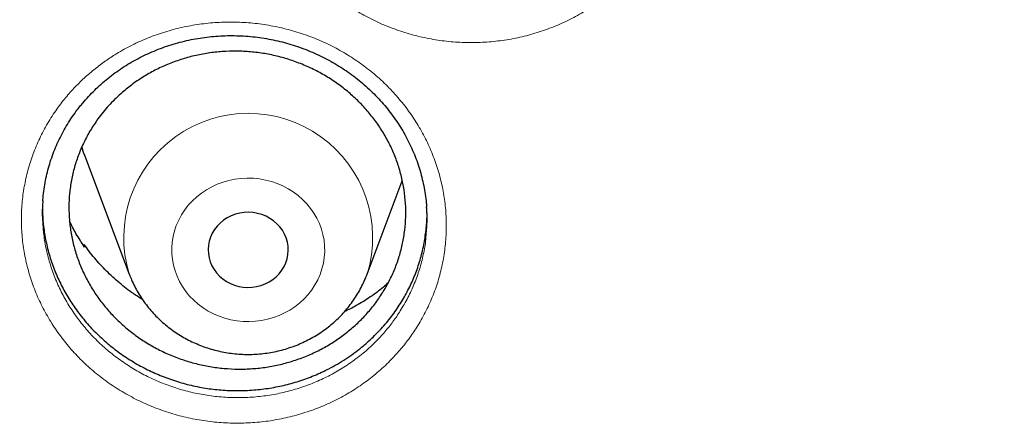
# Model space of a CAD drawing. Header units: millimetres. Extents: x 8 to 949, y 12 to 889.
# Tile 480 of 556: x 613.17 to 623, y 850.33 to 854.38. Entities that reach past the tile are written whole.
import ezdxf

# ---------------------------------------------------------------- set-up
doc = ezdxf.new("R2010")
doc.units = ezdxf.units.MM

msp = doc.modelspace()

# ---------------------------------------------------------------- linework, layer by layer
at = {"color": 7, "linetype": 'Continuous', "lineweight": 30}
for p, q in [((613.8208, 853.0293), (614.2678, 851.8411)), ((616.644, 851.8411), (616.9942, 852.772)), ((613.8141, 852.1237), (613.8177, 852.1375)), ((613.8177, 852.1375), (613.8223, 852.1109)), ((616.6398, 851.8302), (616.6435, 851.8398))]:
    msp.add_line(p, q, dxfattribs=at)
at = {"color": 7, "linetype": 'Continuous', "lineweight": 30, "flags": 128}
for points in [[(613.7935, 853.1082), (613.8097, 853.0598), (613.8208, 853.0293)], [(615.8318, 851.9542), (615.8447, 851.9945), (615.8528, 852.0359), (615.8559, 852.0779), (615.8539, 852.1199), (615.847, 852.1615), (615.8351, 852.2021), (615.8184, 852.2411), (615.7972, 852.2782), (615.7717, 852.3128), (615.7423, 852.3446), (615.7092, 852.373), (615.6729, 852.3978), (615.6339, 852.4186), (615.5927, 852.4352), (615.5498, 852.4473), (615.5056, 852.4549), (615.4609, 852.4578), (615.4161, 852.456), (615.3718, 852.4494), (615.3285, 852.4383), (615.2869, 852.4227), (615.2473, 852.4028), (615.2104, 852.3788), (615.1766, 852.3512), (615.1463, 852.3202), (615.1199, 852.2861), (615.0977, 852.2496), (615.08, 852.2109), (615.0671, 852.1706), (615.059, 852.1292), (615.0559, 852.0872), (615.0579, 852.0452), (615.0649, 852.0036), (615.0767, 851.963), (615.0934, 851.9239), (615.1146, 851.8869), (615.1401, 851.8522), (615.1696, 851.8205), (615.2026, 851.7921), (615.2389, 851.7673), (615.2779, 851.7465), (615.3191, 851.7299), (615.362, 851.7177), (615.4062, 851.7102), (615.4509, 851.7073), (615.4957, 851.7091), (615.5401, 851.7157), (615.5833, 851.7268), (615.625, 851.7424), (615.6645, 851.7623), (615.7014, 851.7862), (615.7352, 851.8139), (615.7655, 851.8449), (615.7919, 851.8789), (615.8141, 851.9155), (615.8318, 851.9542)], [(614.2678, 851.8411), (614.269, 851.838), (614.2696, 851.8363)]]:
    msp.add_lwpolyline(points, dxfattribs=at)
at = {"color": 252, "linetype": 'Continuous', "lineweight": 0, "flags": 128}
msp.add_lwpolyline([(616.1735, 851.8375), (616.1922, 851.8925), (616.2061, 851.9487), (616.2152, 852.0057), (616.2193, 852.0633), (616.2185, 852.121), (616.2127, 852.1784), (616.202, 852.2353), (616.1865, 852.2911), (616.1662, 852.3456), (616.1414, 852.3983), (616.1121, 852.4491), (616.0785, 852.4974), (616.0409, 852.5431), (615.9995, 852.5857), (615.9546, 852.6251), (615.9064, 852.661), (615.8554, 852.6932), (615.8017, 852.7213), (615.7458, 852.7454), (615.688, 852.7651), (615.6287, 852.7804), (615.5683, 852.7912), (615.5071, 852.7974), (615.4457, 852.7989), (615.3843, 852.7958), (615.3233, 852.7881), (615.2632, 852.7758), (615.2044, 852.759), (615.1472, 852.7378), (615.092, 852.7124), (615.0391, 852.6829), (614.989, 852.6495), (614.9419, 852.6124), (614.8981, 852.5719), (614.858, 852.5282), (614.8217, 852.4816), (614.7895, 852.4324), (614.7617, 852.381), (614.7383, 852.3276), (614.7196, 852.2726), (614.7057, 852.2164), (614.6967, 852.1593), (614.6925, 852.1018), (614.6934, 852.0441), (614.6991, 851.9866), (614.7098, 851.9298), (614.7253, 851.874), (614.7456, 851.8195), (614.7705, 851.7667), (614.7998, 851.716), (614.8333, 851.6677), (614.8709, 851.622), (614.9123, 851.5793), (614.9572, 851.5399), (615.0054, 851.5041), (615.0565, 851.4719), (615.1101, 851.4437), (615.166, 851.4197), (615.2238, 851.4), (615.2831, 851.3847), (615.3435, 851.3739), (615.4047, 851.3677), (615.4662, 851.3662), (615.5276, 851.3693), (615.5885, 851.377), (615.6486, 851.3893), (615.7074, 851.4061), (615.7646, 851.4273), (615.8198, 851.4527), (615.8727, 851.4822), (615.9228, 851.5156), (615.9699, 851.5527), (616.0137, 851.5932), (616.0539, 851.6369), (616.0901, 851.6835), (616.1223, 851.7327), (616.1502, 851.7841), (616.1735, 851.8375)], dxfattribs=at)
at = {"color": 252, "linetype": 'Continuous', "lineweight": 0}
msp.add_arc((615.4559, 852.2044), 1.2423, 342.93409, 197.00424, dxfattribs=at)
for points, knots in [([(593.1581, 851.219), (593.1711, 851.4203), (593.2149, 852.1012), (593.3606, 853.2565), (593.593, 854.6816), (593.8943, 856.0869), (594.2573, 857.4703), (594.6813, 858.8295), (595.1674, 860.1702), (595.7181, 861.4979), (596.3337, 862.8098), (597.0141, 864.1027), (597.7546, 865.3662), (598.5535, 866.598), (599.4042, 867.7886), (600.3041, 868.9362), (601.2501, 870.0397), (602.2461, 871.1038), (603.2965, 872.1328), (604.4003, 873.1238), (605.5563, 874.074), (606.7558, 874.9755), (607.9963, 875.8267), (609.2679, 876.6212), (610.5674, 877.3584), (611.8915, 878.0382), (613.2458, 878.6637), (614.6359, 879.2373), (616.0599, 879.7565), (617.5155, 880.2193), (618.9913, 880.6216), (620.4846, 880.9626), (621.9835, 881.24), (623.4848, 881.4548), (624.9854, 881.6065), (626.4917, 881.7017), (627.4978, 881.7134), (628.0008, 881.7193)], [0, 0, 0, 0, 0.012293, 0.041589, 0.070885, 0.100182, 0.128955, 0.157728, 0.186502, 0.215275, 0.244571, 0.273868, 0.303164, 0.33246, 0.361757, 0.39053, 0.419303, 0.448077, 0.47685, 0.506146, 0.535443, 0.564739, 0.594035, 0.623332, 0.652105, 0.680878, 0.709652, 0.738425, 0.767721, 0.797018, 0.826314, 0.85561, 0.884907, 0.91368, 0.942453, 0.971227, 1, 1, 1, 1]), ([(628.0008, 880.2977), (627.5042, 880.2918), (626.5111, 880.2799), (625.0242, 880.1843), (623.5431, 880.0318), (622.0707, 879.8172), (620.6184, 879.544), (619.1888, 879.2136), (617.7842, 878.828), (616.3987, 878.3858), (615.0266, 877.8848), (613.6709, 877.3249), (612.3348, 876.706), (611.0291, 876.0325), (609.7561, 875.3058), (608.5258, 874.5319), (607.3398, 873.7134), (606.1995, 872.8528), (605.0998, 871.9468), (604.0365, 870.9914), (603.0124, 869.9874), (602.0305, 868.9358), (601.0988, 867.8448), (600.2192, 866.7164), (599.3982, 865.5597), (598.6363, 864.3776), (597.9338, 863.1732), (597.2873, 861.9413), (596.6947, 860.6768), (596.1581, 859.3816), (595.6798, 858.0575), (595.2641, 856.715), (594.9117, 855.3567), (594.625, 853.9933), (594.4032, 852.6277), (594.2455, 851.2627), (594.1508, 849.8925), (594.119, 848.5115), (594.1515, 847.1222), (594.2498, 845.7272), (594.4133, 844.3376), (594.6418, 842.9562), (594.933, 841.5936), (595.2851, 840.2524), (595.6962, 838.9346), (596.1675, 837.6347), (596.7015, 836.3474), (597.2982, 835.0755), (597.958, 833.822), (598.6759, 832.597), (599.4504, 831.4027), (600.2753, 830.2484), (601.1477, 829.1357), (602.065, 828.0658), (603.0306, 827.0341), (604.049, 826.0365), (605.1191, 825.0757), (606.24, 824.1545), (607.4029, 823.2804), (608.6056, 822.4551), (609.8385, 821.6849), (611.0984, 820.9701), (612.3822, 820.311), (613.6952, 819.7045), (615.043, 819.1484), (616.4236, 818.645), (617.8348, 818.1963), (619.2658, 817.8063), (620.7136, 817.4757), (622.1668, 817.2067), (623.6223, 816.9986), (625.0773, 816.8507), (626.5377, 816.7618), (628.0097, 816.7319), (629.4905, 816.7625), (630.9774, 816.8546), (632.4585, 817.008), (633.9309, 817.2224), (635.3833, 817.4957), (636.8129, 817.826), (638.2174, 818.2117), (639.6029, 818.6539), (640.975, 819.1548), (642.3307, 819.7147), (643.6668, 820.3337), (644.9726, 821.0072), (646.2455, 821.7339), (647.4758, 822.5078), (648.6618, 823.3263), (649.8022, 824.1869), (650.9018, 825.0928), (651.9652, 826.0483), (652.9893, 827.0523), (653.9712, 828.1038), (654.9028, 829.1949), (655.7825, 830.3233), (656.6035, 831.48), (657.3653, 832.662), (658.0678, 833.8665), (658.7143, 835.0983), (659.307, 836.3628), (659.8436, 837.6581), (660.3218, 838.9821), (660.7375, 840.3246), (661.0899, 841.683), (661.3766, 843.0464), (661.5984, 844.412), (661.7561, 845.777), (661.8509, 847.1471), (661.8827, 848.5281), (661.8501, 849.9175), (661.7519, 851.3124), (661.5883, 852.702), (661.3599, 854.0835), (661.0686, 855.446), (660.7165, 856.7873), (660.3054, 858.105), (659.8341, 859.4049), (659.3002, 860.6922), (658.7034, 861.9641), (658.0436, 863.2176), (657.3258, 864.4427), (656.5512, 865.637), (655.7263, 866.7912), (654.8539, 867.904), (653.9367, 868.9738), (652.971, 870.0055), (651.9526, 871.0032), (650.8825, 871.964), (649.7616, 872.8852), (648.5987, 873.7593), (647.396, 874.5845), (646.1631, 875.3548), (644.9032, 876.0696), (643.6194, 876.7287), (642.3064, 877.3352), (640.9586, 877.8912), (639.578, 878.3947), (638.1668, 878.8433), (636.7358, 879.2334), (635.288, 879.564), (633.8348, 879.8329), (632.3793, 880.0412), (630.9243, 880.1883), (629.4639, 880.2805), (628.4885, 880.292), (628.0008, 880.2977)], [0, 0, 0, 0, 0.007, 0.014, 0.021, 0.028, 0.035, 0.041875, 0.04875, 0.055625, 0.0625, 0.0695, 0.0765, 0.0835, 0.0905, 0.0975, 0.104375, 0.11125, 0.118125, 0.125, 0.132, 0.139, 0.146, 0.153, 0.16, 0.166875, 0.17375, 0.180625, 0.1875, 0.1945, 0.2015, 0.2085, 0.2155, 0.2225, 0.229375, 0.23625, 0.243125, 0.25, 0.257, 0.264, 0.271, 0.278, 0.285, 0.291875, 0.29875, 0.305625, 0.3125, 0.3195, 0.3265, 0.3335, 0.3405, 0.3475, 0.354375, 0.36125, 0.368125, 0.375, 0.382, 0.389, 0.396, 0.403, 0.41, 0.416875, 0.42375, 0.430625, 0.4375, 0.4445, 0.4515, 0.4585, 0.4655, 0.4725, 0.479375, 0.48625, 0.493125, 0.5, 0.507, 0.514, 0.521, 0.528, 0.535, 0.541875, 0.54875, 0.555625, 0.5625, 0.5695, 0.5765, 0.5835, 0.5905, 0.5975, 0.604375, 0.61125, 0.618125, 0.625, 0.632, 0.639, 0.646, 0.653, 0.66, 0.666875, 0.67375, 0.680625, 0.6875, 0.6945, 0.7015, 0.7085, 0.7155, 0.7225, 0.729375, 0.73625, 0.743125, 0.75, 0.757, 0.764, 0.771, 0.778, 0.785, 0.791875, 0.79875, 0.805625, 0.8125, 0.8195, 0.8265, 0.8335, 0.8405, 0.8475, 0.854375, 0.86125, 0.868125, 0.875, 0.882, 0.889, 0.896, 0.903, 0.91, 0.916875, 0.92375, 0.930625, 0.9375, 0.9445, 0.9515, 0.9585, 0.9655, 0.9725, 0.979375, 0.98625, 0.993125, 1, 1, 1, 1]), ([(616.1783, 857.6249), (616.2113, 857.6538), (616.2772, 857.7116), (616.3945, 857.7987), (616.53, 857.8854), (616.6855, 857.9674), (616.8477, 858.0369), (617.0156, 858.093), (617.1881, 858.1351), (617.3641, 858.1635), (617.5422, 858.178), (617.7211, 858.1782), (617.8997, 858.1637), (618.0769, 858.135), (618.2512, 858.0925), (618.421, 858.0364), (618.5852, 857.9666), (618.743, 857.8841), (618.8932, 857.7895), (619.0344, 857.6835), (619.1656, 857.5664), (619.2863, 857.4393), (619.3956, 857.3032), (619.4924, 857.1592), (619.5758, 857.008), (619.6457, 856.8507), (619.7018, 856.6886), (619.7433, 856.523), (619.7696, 856.3546), (619.7809, 856.1847), (619.7773, 856.0146), (619.7586, 855.8459), (619.7248, 855.6797), (619.6764, 855.5169), (619.614, 855.3586), (619.5417, 855.2143), (619.4623, 855.0838), (619.3786, 854.9664), (619.2808, 854.8479), (619.1668, 854.7306), (619.0356, 854.6167), (618.8948, 854.5137), (618.7455, 854.4224), (618.5883, 854.3438), (618.4244, 854.2779), (618.2551, 854.2253), (618.0817, 854.1862), (617.9051, 854.1616), (617.7265, 854.1511), (617.5475, 854.1546), (617.3693, 854.1724), (617.1933, 854.2047), (617.0203, 854.2508), (616.8518, 854.3104), (616.6891, 854.383), (616.5334, 854.4686), (616.3854, 854.5664), (616.2463, 854.6754), (616.1174, 854.7948), (615.9999, 854.9242), (615.894, 855.0624), (615.8004, 855.2083), (615.7198, 855.3609), (615.6534, 855.5197), (615.6011, 855.6834), (615.5634, 855.8505), (615.5405, 856.0195), (615.533, 856.1895), (615.5407, 856.3593), (615.5633, 856.5278), (615.6006, 856.6933), (615.6528, 856.8549), (615.7192, 857.0117), (615.7991, 857.1625), (615.8867, 857.2981), (615.9796, 857.4187), (616.0741, 857.5261), (616.1436, 857.592), (616.1783, 857.6249)], [0, 0, 0, 0, 0.0101603, 0.0203207, 0.0336905, 0.0471079, 0.0605244, 0.0738931, 0.0872709, 0.100696, 0.1141203, 0.127497, 0.1409157, 0.1543823, 0.1678487, 0.181267, 0.1946749, 0.2081307, 0.2215863, 0.2349939, 0.2484029, 0.2618598, 0.2753165, 0.2887252, 0.3021275, 0.3155776, 0.3290273, 0.3424291, 0.3558444, 0.3693078, 0.382771, 0.396186, 0.4095617, 0.4229848, 0.4364068, 0.4497808, 0.4610384, 0.47231, 0.4835677, 0.4969386, 0.5103574, 0.5237766, 0.5371481, 0.5505149, 0.5639293, 0.5773438, 0.5907107, 0.6041013, 0.6175397, 0.6309782, 0.6443689, 0.657764, 0.6712068, 0.6846497, 0.6980449, 0.7114592, 0.7249215, 0.7383838, 0.751798, 0.7651937, 0.7786371, 0.7920808, 0.805477, 0.8189183, 0.8324081, 0.8458991, 0.859342, 0.8727487, 0.8862035, 0.8996588, 0.9130659, 0.9264376, 0.939857, 0.9532766, 0.9666485, 0.9777611, 0.9888874, 1, 1, 1, 1]), ([(613.9153, 853.882), (613.949, 853.9083), (614.0164, 853.961), (614.1365, 854.0405), (614.2754, 854.1193), (614.4351, 854.1931), (614.6008, 854.2541), (614.7715, 854.3016), (614.9461, 854.3349), (615.1235, 854.3544), (615.3023, 854.36), (615.4811, 854.3513), (615.6589, 854.328), (615.8345, 854.2908), (616.0066, 854.2399), (616.1734, 854.1757), (616.3339, 854.0982), (616.4873, 854.0084), (616.6324, 853.9069), (616.7681, 853.7945), (616.8931, 853.6717), (617.007, 853.5394), (617.1091, 853.3988), (617.1982, 853.251), (617.2737, 853.0967), (617.3353, 852.937), (617.3828, 852.7733), (617.4156, 852.6067), (617.4331, 852.4382), (617.4356, 852.2689), (617.4231, 852.1002), (617.3956, 851.9337), (617.3532, 851.7704), (617.2964, 851.6111), (617.2258, 851.4571), (617.1461, 851.3174), (617.06, 851.1918), (616.9705, 851.0794), (616.8665, 850.9666), (616.7466, 850.8556), (616.6096, 850.749), (616.4635, 850.6536), (616.3095, 850.5703), (616.1483, 850.5), (615.9811, 850.4426), (615.8092, 850.3987), (615.6339, 850.3685), (615.4561, 850.3527), (615.277, 850.3511), (615.0982, 850.3635), (614.9211, 850.39), (614.7468, 850.4308), (614.5763, 850.4852), (614.411, 850.5528), (614.2521, 850.633), (614.1009, 850.7258), (613.9581, 850.8303), (613.8248, 850.9456), (613.7023, 851.0706), (613.5916, 851.205), (613.493, 851.3475), (613.4071, 851.4971), (613.3346, 851.6527), (613.2765, 851.8137), (613.2329, 851.9788), (613.2039, 852.1466), (613.1899, 852.3156), (613.1913, 852.4847), (613.2078, 852.6529), (613.2391, 852.819), (613.285, 852.9816), (613.3456, 853.1394), (613.42, 853.2918), (613.5077, 853.4376), (613.6027, 853.5685), (613.7026, 853.6846), (613.8043, 853.7879), (613.8783, 853.8506), (613.9153, 853.882)], [0, 0, 0, 0, 0.00992, 0.019841, 0.033213, 0.046634, 0.060053, 0.073425, 0.08681, 0.100242, 0.113673, 0.127057, 0.140483, 0.153958, 0.167432, 0.180858, 0.194269, 0.207729, 0.221188, 0.2346, 0.248008, 0.261465, 0.274921, 0.28833, 0.301727, 0.315172, 0.328617, 0.342014, 0.355421, 0.368877, 0.382333, 0.39574, 0.409109, 0.422526, 0.435941, 0.449309, 0.460557, 0.47182, 0.483069, 0.496445, 0.509868, 0.523292, 0.536668, 0.55004, 0.563459, 0.576879, 0.590251, 0.603649, 0.617095, 0.630541, 0.643939, 0.65734, 0.67079, 0.684239, 0.697641, 0.711058, 0.724524, 0.737989, 0.751406, 0.7648, 0.778242, 0.791685, 0.80508, 0.818514, 0.831998, 0.845483, 0.858919, 0.872318, 0.885765, 0.899212, 0.912612, 0.925978, 0.939392, 0.952806, 0.966172, 0.977443, 0.988729, 1, 1, 1, 1]), ([(613.4067, 852.3346), (613.4089, 852.3017), (613.4146, 852.2176), (613.4391, 852.0835), (613.4781, 851.9338), (613.5308, 851.788), (613.5964, 851.6469), (613.6742, 851.5113), (613.7634, 851.382), (613.8636, 851.2602), (613.9745, 851.1468), (614.0952, 851.0423), (614.2244, 850.9474), (614.3612, 850.8632), (614.505, 850.7903), (614.6546, 850.7289), (614.8089, 850.6794), (614.9667, 850.6422), (615.127, 850.618), (615.2888, 850.6065), (615.4509, 850.6077), (615.6118, 850.6217), (615.7704, 850.6488), (615.926, 850.6884), (616.0774, 850.7401), (616.2232, 850.8036), (616.3626, 850.8788), (616.4948, 850.965), (616.6188, 851.0613), (616.7274, 851.1617), (616.8214, 851.2637), (616.9026, 851.3655), (616.9805, 851.4791), (617.0527, 851.6056), (617.1165, 851.745), (617.168, 851.8891), (617.206, 852.037), (617.2288, 852.166), (617.2336, 852.2458), (617.2353, 852.2749)], [0, 0, 0, 0, 0.018095, 0.046217, 0.074337, 0.102355, 0.130297, 0.158337, 0.186377, 0.214317, 0.242296, 0.270376, 0.298455, 0.326434, 0.354385, 0.382436, 0.410487, 0.438438, 0.466379, 0.494419, 0.52246, 0.5504, 0.578286, 0.606271, 0.634256, 0.662142, 0.690032, 0.718022, 0.74601, 0.773899, 0.797374, 0.820878, 0.844353, 0.872228, 0.900203, 0.92818, 0.956059, 0.984014, 1, 1, 1, 1])]:
    msp.add_open_spline(points, degree=3, knots=knots, dxfattribs=at)
at = {"color": 7, "linetype": 'Continuous', "lineweight": 30}
for points, knots in [([(595.3234, 850.59), (595.3287, 850.6653), (595.3424, 850.8593), (595.3694, 851.1717), (595.4039, 851.5271), (595.443, 851.8822), (595.4864, 852.2368), (595.5342, 852.5909), (595.5864, 852.9444), (595.643, 853.2974), (595.704, 853.6497), (595.7693, 854.0013), (595.839, 854.3522), (595.913, 854.7023), (595.9914, 855.0516), (596.0741, 855.4), (596.1611, 855.7475), (596.2524, 856.094), (596.3479, 856.4395), (596.4478, 856.7839), (596.5519, 857.1272), (596.6603, 857.4694), (596.7728, 857.8103), (596.8897, 858.15), (597.0107, 858.4884), (597.1359, 858.8255), (597.2652, 859.1611), (597.3987, 859.4954), (597.5364, 859.8281), (597.6781, 860.1594), (597.824, 860.489), (597.9739, 860.8171), (598.1279, 861.1435), (598.2859, 861.4682), (598.4479, 861.7911), (598.614, 862.1123), (598.784, 862.4316), (598.9579, 862.7491), (599.1357, 863.0646), (599.3175, 863.3782), (599.5031, 863.6898), (599.6926, 863.9993), (599.8859, 864.3068), (600.083, 864.6121), (600.2838, 864.9153), (600.4884, 865.2162), (600.6967, 865.5149), (600.9087, 865.8113), (601.1244, 866.1054), (601.3437, 866.3971), (601.5666, 866.6864), (601.793, 866.9732), (602.023, 867.2575), (602.2565, 867.5394), (602.4935, 867.8186), (602.7339, 868.0953), (602.9777, 868.3693), (603.225, 868.6407), (603.4755, 868.9093), (603.7294, 869.1752), (603.9865, 869.4383), (604.2469, 869.6986), (604.5105, 869.956), (604.7773, 870.2105), (605.0472, 870.4621), (605.3202, 870.7108), (605.5962, 870.9564), (605.8753, 871.1991), (606.1574, 871.4387), (606.4424, 871.6751), (606.7303, 871.9085), (607.0211, 872.1387), (607.3147, 872.3657), (607.6112, 872.5895), (607.9103, 872.8101), (608.2122, 873.0274), (608.5168, 873.2414), (608.824, 873.452), (609.1338, 873.6593), (609.4461, 873.8632), (609.7609, 874.0637), (610.0782, 874.2607), (610.3979, 874.4543), (610.72, 874.6444), (611.0444, 874.8309), (611.3712, 875.0139), (611.7001, 875.1934), (612.0313, 875.3692), (612.3646, 875.5414), (612.7, 875.71), (613.0375, 875.8749), (613.377, 876.0361), (613.7185, 876.1936), (614.0619, 876.3473), (614.4072, 876.4974), (614.7543, 876.6436), (615.1032, 876.7861), (615.4539, 876.9247), (615.8062, 877.0595), (616.1602, 877.1905), (616.5158, 877.3175), (616.873, 877.4408), (617.2316, 877.5601), (617.5917, 877.6755), (617.9532, 877.7869), (618.3161, 877.8944), (618.6803, 877.998), (619.0457, 878.0976), (619.4123, 878.1932), (619.7801, 878.2847), (620.149, 878.3723), (620.519, 878.4559), (620.89, 878.5354), (621.2619, 878.6108), (621.6348, 878.6822), (622.0085, 878.7496), (622.383, 878.8128), (622.7583, 878.872), (623.1342, 878.9271), (623.5109, 878.9781), (623.8881, 879.0249), (624.2659, 879.0677), (624.6442, 879.1063), (625.023, 879.1409), (625.4021, 879.1712), (625.7817, 879.1975), (626.1615, 879.2196), (626.5415, 879.2376), (626.9218, 879.2514), (627.3022, 879.2611), (627.6827, 879.2666), (628.0632, 879.268), (628.4437, 879.2653), (628.8242, 879.2584), (629.2046, 879.2473), (629.5848, 879.2321), (629.9647, 879.2128), (630.3445, 879.1893), (630.7238, 879.1617), (631.1029, 879.13), (631.4815, 879.0941), (631.8596, 879.0541), (632.2373, 879.01), (632.6143, 878.9618), (632.9907, 878.9095), (633.3665, 878.8531), (633.7415, 878.7925), (634.1158, 878.7279), (634.4892, 878.6593), (634.8617, 878.5865), (635.2334, 878.5097), (635.604, 878.4289), (635.9736, 878.344), (636.3422, 878.2552), (636.7096, 878.1623), (637.0759, 878.0654), (637.4409, 877.9645), (637.8046, 877.8596), (638.167, 877.7508), (638.5281, 877.6381), (638.8877, 877.5214), (639.2459, 877.4008), (639.6025, 877.2763), (639.9576, 877.148), (640.311, 877.0157), (640.6628, 876.8797), (641.0129, 876.7398), (641.3613, 876.5961), (641.7078, 876.4486), (642.0525, 876.2974), (642.3952, 876.1424), (642.7361, 875.9837), (643.0749, 875.8212), (643.4117, 875.6551), (643.7465, 875.4854), (644.0791, 875.312), (644.4095, 875.135), (644.7377, 874.9544), (645.0637, 874.7702), (645.3873, 874.5825), (645.7087, 874.3913), (646.0276, 874.1966), (646.3441, 873.9984), (646.6581, 873.7968), (646.9696, 873.5918), (647.2785, 873.3834), (647.5848, 873.1717), (647.8885, 872.9566), (648.1895, 872.7383), (648.4878, 872.5166), (648.7833, 872.2918), (649.076, 872.0637), (649.3659, 871.8325), (649.6528, 871.5981), (649.9369, 871.3606), (650.218, 871.12), (650.4961, 870.8764), (650.7711, 870.6298), (651.0431, 870.3801), (651.312, 870.1276), (651.5777, 869.8721), (651.8402, 869.6137), (652.0996, 869.3525), (652.3556, 869.0885), (652.6084, 868.8217), (652.8579, 868.5522), (653.104, 868.28), (653.3467, 868.0051), (653.586, 867.7276), (653.8218, 867.4475), (654.0542, 867.1649), (654.283, 866.8797), (654.5083, 866.5921), (654.73, 866.302), (654.9481, 866.0095), (655.1626, 865.7147), (655.3734, 865.4175), (655.5805, 865.1181), (655.7838, 864.8165), (655.9835, 864.5126), (656.1793, 864.2066), (656.3713, 863.8985), (656.5596, 863.5883), (656.7439, 863.276), (656.9244, 862.9618), (657.101, 862.6456), (657.2736, 862.3276), (657.4423, 862.0076), (657.607, 861.6859), (657.7677, 861.3624), (657.9244, 861.0371), (658.0771, 860.7102), (658.2257, 860.3816), (658.3702, 860.0514), (658.5106, 859.7197), (658.6469, 859.3865), (658.7791, 859.0517), (658.9071, 858.7156), (659.0309, 858.3781), (659.1505, 858.0393), (659.266, 857.6992), (659.3772, 857.3579), (659.4842, 857.0153), (659.5869, 856.6717), (659.6853, 856.3269), (659.7795, 855.9811), (659.8694, 855.6343), (659.955, 855.2865), (660.0363, 854.9378), (660.1132, 854.5882), (660.1858, 854.2379), (660.2541, 853.8867), (660.318, 853.5349), (660.3775, 853.1823), (660.4327, 852.8292), (660.4835, 852.4755), (660.5299, 852.1212), (660.5719, 851.7665), (660.6095, 851.4113), (660.6425, 851.0557), (660.6653, 850.7833), (660.6756, 850.6293), (660.678, 850.594)], [0, 0, 0, 0, 0.0024501, 0.0063134, 0.0101767, 0.01404, 0.0179033, 0.0217666, 0.0256299, 0.0294931, 0.0333564, 0.0372196, 0.0410829, 0.0449461, 0.0488093, 0.0526725, 0.0565357, 0.0603988, 0.064262, 0.0681251, 0.0719882, 0.0758513, 0.0797144, 0.0835774, 0.0874405, 0.0913035, 0.0951664, 0.0990294, 0.1028923, 0.1067553, 0.1106182, 0.114481, 0.1183439, 0.1222067, 0.1260695, 0.1299322, 0.133795, 0.1376577, 0.1415204, 0.1453831, 0.1492457, 0.1531083, 0.1569709, 0.1608334, 0.164696, 0.1685585, 0.1724209, 0.1762834, 0.1801458, 0.1840082, 0.1878705, 0.1917329, 0.1955952, 0.1994575, 0.2033197, 0.2071819, 0.2110441, 0.2149063, 0.2187685, 0.2226306, 0.2264927, 0.2303547, 0.2342168, 0.2380788, 0.2419408, 0.2458027, 0.2496647, 0.2535266, 0.2573885, 0.2612504, 0.2651122, 0.268974, 0.2728358, 0.2766976, 0.2805593, 0.2844211, 0.2882828, 0.2921445, 0.2960061, 0.2998678, 0.3037294, 0.307591, 0.3114526, 0.3153142, 0.3191757, 0.3230373, 0.3268988, 0.3307603, 0.3346218, 0.3384832, 0.3423447, 0.3462061, 0.3500675, 0.3539289, 0.3577903, 0.3616517, 0.3655131, 0.3693744, 0.3732357, 0.3770971, 0.3809584, 0.3848197, 0.388681, 0.3925422, 0.3964035, 0.4002648, 0.404126, 0.4079872, 0.4118485, 0.4157097, 0.4195709, 0.4234321, 0.4272933, 0.4311545, 0.4350156, 0.4388768, 0.442738, 0.4465992, 0.4504603, 0.4543215, 0.4581826, 0.4620437, 0.4659049, 0.469766, 0.4736271, 0.4774883, 0.4813494, 0.4852105, 0.4890716, 0.4929328, 0.4967939, 0.500655, 0.5045161, 0.5083772, 0.5122383, 0.5160995, 0.5199606, 0.5238217, 0.5276828, 0.5315439, 0.5354051, 0.5392662, 0.5431273, 0.5469884, 0.5508496, 0.5547107, 0.5585719, 0.562433, 0.5662942, 0.5701553, 0.5740165, 0.5778776, 0.5817388, 0.5856, 0.5894612, 0.5933224, 0.5971836, 0.6010448, 0.604906, 0.6087673, 0.6126285, 0.6164897, 0.620351, 0.6242123, 0.6280736, 0.6319348, 0.6357961, 0.6396575, 0.6435188, 0.6473801, 0.6512415, 0.6551029, 0.6589642, 0.6628256, 0.666687, 0.6705485, 0.6744099, 0.6782714, 0.6821329, 0.6859943, 0.6898559, 0.6937174, 0.6975789, 0.7014405, 0.7053021, 0.7091637, 0.7130253, 0.716887, 0.7207486, 0.7246103, 0.728472, 0.7323337, 0.7361955, 0.7400573, 0.7439191, 0.7477809, 0.7516427, 0.7555046, 0.7593665, 0.7632284, 0.7670903, 0.7709523, 0.7748143, 0.7786763, 0.7825383, 0.7864004, 0.7902625, 0.7941246, 0.7979868, 0.8018489, 0.8057111, 0.8095734, 0.8134356, 0.8172979, 0.8211602, 0.8250225, 0.8288849, 0.8327473, 0.8366097, 0.8404722, 0.8443347, 0.8481972, 0.8520597, 0.8559223, 0.8597848, 0.8636475, 0.8675101, 0.8713728, 0.8752355, 0.8790982, 0.8829609, 0.8868237, 0.8906865, 0.8945493, 0.8984122, 0.9022751, 0.906138, 0.9100009, 0.9138638, 0.9177268, 0.9215898, 0.9254528, 0.9293158, 0.9331789, 0.937042, 0.9409051, 0.9447682, 0.9486313, 0.9524945, 0.9563576, 0.9602208, 0.964084, 0.9679472, 0.9718105, 0.9756737, 0.979537, 0.9834002, 0.9872635, 0.9911268, 0.9949901, 0.9988534, 1, 1, 1, 1]), ([(613.7761, 853.515), (613.7853, 853.5264), (613.8128, 853.5605), (613.8613, 853.6154), (613.9225, 853.6785), (613.987, 853.7387), (614.0545, 853.7959), (614.1249, 853.8499), (614.1982, 853.9008), (614.2743, 853.9484), (614.3527, 853.9925), (614.4331, 854.0329), (614.5156, 854.0695), (614.5999, 854.1024), (614.6861, 854.1315), (614.7738, 854.1568), (614.8627, 854.1781), (614.9525, 854.1953), (615.0428, 854.2084), (615.1336, 854.2173), (615.2249, 854.2221), (615.3168, 854.2229), (615.4091, 854.2195), (615.5014, 854.2121), (615.5931, 854.2005), (615.6838, 854.1849), (615.7732, 854.1654), (615.8612, 854.1419), (615.948, 854.1145), (616.0339, 854.083), (616.1186, 854.0477), (616.2017, 854.0085), (616.2828, 853.9657), (616.3614, 853.9195), (616.4372, 853.8701), (616.5102, 853.8176), (616.5805, 853.7618), (616.6482, 853.7028), (616.7131, 853.6406), (616.7751, 853.5755), (616.8337, 853.5077), (616.8887, 853.4376), (616.9401, 853.3653), (616.9875, 853.291), (617.0312, 853.2147), (617.071, 853.1366), (617.1069, 853.0566), (617.1388, 852.9751), (617.1664, 852.8924), (617.1898, 852.8085), (617.2091, 852.7236), (617.2237, 852.638), (617.2329, 852.5668), (617.2355, 852.5243), (617.2364, 852.5104)], [0, 0, 0, 0, 0.009853, 0.02951, 0.049122, 0.068718, 0.088311, 0.107914, 0.127538, 0.147193, 0.166877, 0.186494, 0.206019, 0.225615, 0.245258, 0.264919, 0.284563, 0.304158, 0.323676, 0.343139, 0.3626, 0.382193, 0.401871, 0.421583, 0.441268, 0.46087, 0.480338, 0.499686, 0.519076, 0.538616, 0.558265, 0.577971, 0.59768, 0.617325, 0.636855, 0.656255, 0.67569, 0.695262, 0.714916, 0.73462, 0.75434, 0.774033, 0.793669, 0.813233, 0.832784, 0.852454, 0.87213, 0.891816, 0.911519, 0.931244, 0.950998, 0.970786, 0.990507, 1, 1, 1, 1]), ([(614.1837, 853.6424), (614.2185, 853.6719), (614.2884, 853.7311), (614.4031, 853.8088), (614.5237, 853.8777), (614.6502, 853.9366), (614.7817, 853.9849), (614.9174, 854.0226), (615.0561, 854.0494), (615.1967, 854.0652), (615.3384, 854.0694), (615.4803, 854.0624), (615.6214, 854.0442), (615.7603, 854.0151), (615.8962, 853.9747), (616.0284, 853.9238), (616.1558, 853.8627), (616.2774, 853.7918), (616.3922, 853.7115), (616.4998, 853.6223), (616.5992, 853.5251), (616.6897, 853.4206), (616.7704, 853.3092), (616.8412, 853.1919), (616.9014, 853.0696), (616.9506, 852.9432), (616.9881, 852.8135), (617.014, 852.6813), (617.0283, 852.5476), (617.0306, 852.4137), (617.0207, 852.2802), (616.999, 852.148), (616.9656, 852.0182), (616.9209, 851.8918), (616.8647, 851.7696), (616.7977, 851.6524), (616.7206, 851.5409), (616.6339, 851.4362), (616.5378, 851.3391), (616.4332, 851.25), (616.3209, 851.1695), (616.2019, 851.0983), (616.0767, 851.0372), (615.9462, 850.9862), (615.8115, 850.9457), (615.6737, 850.916), (615.5335, 850.8978), (615.3918, 850.8907), (615.2498, 850.8948), (615.1086, 850.91), (614.9691, 850.9367), (614.8322, 850.9744), (614.6989, 851.0226), (614.5703, 851.0811), (614.4474, 851.1497), (614.3307, 851.2279), (614.2211, 851.3148), (614.1196, 851.4099), (614.0271, 851.5128), (613.9438, 851.6227), (613.8703, 851.7385), (613.8074, 851.8595), (613.7558, 851.985), (613.7153, 852.1142), (613.6863, 852.2458), (613.669, 852.379), (613.664, 852.513), (613.6709, 852.6468), (613.6895, 852.7794), (613.7199, 852.9098), (613.7621, 853.0371), (613.8155, 853.1605), (613.8797, 853.2792), (613.9605, 853.4013), (614.0598, 853.5249), (614.1424, 853.6032), (614.1837, 853.6424)], [0, 0, 0, 0, 0.0133983, 0.0268445, 0.0402907, 0.053689, 0.0670872, 0.0805332, 0.0939792, 0.1073774, 0.120779, 0.1342286, 0.1476781, 0.1610798, 0.1744847, 0.1879375, 0.2013903, 0.2147953, 0.2282012, 0.2416549, 0.2551087, 0.2685146, 0.2819187, 0.2953707, 0.3088226, 0.3222267, 0.335627, 0.3490752, 0.3625234, 0.3759237, 0.3893199, 0.402764, 0.4162081, 0.4296043, 0.442998, 0.4564394, 0.4698809, 0.4832746, 0.4966682, 0.5101097, 0.5235512, 0.5369449, 0.5503412, 0.5637853, 0.5772295, 0.5906258, 0.6040261, 0.6174744, 0.6309226, 0.644323, 0.6577271, 0.6711791, 0.6846311, 0.6980352, 0.7114411, 0.7248949, 0.7383487, 0.7517545, 0.7651594, 0.7786123, 0.7920651, 0.80547, 0.8188715, 0.8323211, 0.8457706, 0.8591721, 0.8725695, 0.8860148, 0.8994602, 0.9128576, 0.9262517, 0.9396938, 0.9531359, 0.9665301, 0.983265, 1, 1, 1, 1]), ([(613.4057, 852.5715), (613.4059, 852.5751), (613.4075, 852.6076), (613.4147, 852.6686), (613.4276, 852.7542), (613.4452, 852.8387), (613.4671, 852.9219), (613.4932, 853.004), (613.5235, 853.0849), (613.558, 853.1643), (613.5965, 853.2421), (613.6391, 853.3181), (613.6856, 853.392), (613.7314, 853.4577), (613.7627, 853.4979), (613.7761, 853.515)], [0, 0, 0, 0, 0.0106557, 0.0953995, 0.1799957, 0.2643241, 0.3483331, 0.4321095, 0.5162998, 0.6004616, 0.6846335, 0.7688552, 0.8531599, 0.9375852, 1, 1, 1, 1]), ([(613.4065, 852.573), (613.4054, 852.5624), (613.3991, 852.5013), (613.3988, 852.4213), (613.405, 852.3527), (613.4067, 852.3346)], [0, 0, 0, 0, 0.134938, 0.772794, 1, 1, 1, 1]), ([(613.4025, 852.5188), (613.4026, 852.4833), (613.4026, 852.3976), (613.4184, 852.2622), (613.447, 852.1123), (613.4899, 851.9638), (613.5459, 851.8189), (613.6141, 851.6802), (613.6941, 851.5469), (613.7864, 851.4191), (613.8898, 851.2989), (614.0027, 851.1883), (614.1248, 851.0865), (614.2567, 850.994), (614.3963, 850.9123), (614.541, 850.8427), (614.6911, 850.7845), (614.8471, 850.738), (615.0066, 850.7042), (615.1668, 850.6834), (615.3282, 850.6752), (615.491, 850.6799), (615.6526, 850.6977), (615.8102, 850.7281), (615.9644, 850.7708), (616.1155, 850.8261), (616.243, 850.8852), (616.3472, 850.9424), (616.4304, 850.9939), (616.5112, 851.0493), (616.5624, 851.0897), (616.588, 851.1099)], [0, 0, 0, 0, 0.025664, 0.061844, 0.098024, 0.135247, 0.172468, 0.208715, 0.244962, 0.282249, 0.319535, 0.355879, 0.392222, 0.429624, 0.467025, 0.503313, 0.539602, 0.576942, 0.614282, 0.650589, 0.686896, 0.724259, 0.761621, 0.797895, 0.83417, 0.871497, 0.908825, 0.931494, 0.954164, 0.977082, 1, 1, 1, 1]), ([(617.2353, 852.2749), (617.2372, 852.2968), (617.2432, 852.3695), (617.2429, 852.449), (617.2367, 852.506), (617.2361, 852.512)], [0, 0, 0, 0, 0.277794, 0.923501, 1, 1, 1, 1]), ([(616.588, 851.1099), (616.6273, 851.1436), (616.7059, 851.2109), (616.8128, 851.3246), (616.9107, 851.447), (616.9969, 851.577), (617.0701, 851.7121), (617.1309, 851.8526), (617.1792, 851.999), (617.2146, 852.1489), (617.2347, 852.2996), (617.243, 852.4039), (617.2408, 852.4581), (617.2407, 852.462)], [0, 0, 0, 0, 0.098307, 0.196617, 0.297797, 0.398975, 0.496968, 0.594963, 0.695824, 0.796685, 0.894468, 0.99225, 1, 1, 1, 1]), ([(613.8223, 852.1109), (613.7925, 852.1558), (613.7369, 852.2396), (613.6927, 852.329), (613.6722, 852.3704)], [0, 0, 0, 0, 0.536663, 1, 1, 1, 1]), ([(614.3997, 851.5878), (614.3693, 851.6068), (614.289, 851.657), (614.1685, 851.7517), (614.0393, 851.8701), (613.9205, 851.9983), (613.8519, 852.0912), (613.8177, 852.1375)], [0, 0, 0, 0, 0.132181, 0.348706, 0.56609, 0.783474, 1, 1, 1, 1]), ([(614.2701, 851.8362), (614.2771, 851.8182), (614.2928, 851.7777), (614.3222, 851.7167), (614.3571, 851.6531), (614.396, 851.5917), (614.4386, 851.5325), (614.4848, 851.4759), (614.5344, 851.422), (614.5872, 851.371), (614.6431, 851.323), (614.7019, 851.2784), (614.7634, 851.2371), (614.8273, 851.1994), (614.8935, 851.1654), (614.9616, 851.1352), (615.0316, 851.1089), (615.1031, 851.0867), (615.1759, 851.0686), (615.2496, 851.0547), (615.3242, 851.045), (615.3992, 851.0396), (615.4745, 851.0386), (615.5498, 851.0418), (615.6247, 851.0493), (615.699, 851.0611), (615.7725, 851.0772), (615.8449, 851.0974), (615.916, 851.1218), (615.9854, 851.1502), (616.0529, 851.1825), (616.1183, 851.2186), (616.1813, 851.2585), (616.2417, 851.3019), (616.2994, 851.3486), (616.354, 851.3986), (616.4054, 851.4516), (616.4534, 851.5074), (616.4979, 851.5659), (616.5386, 851.6268), (616.5755, 851.6899), (616.6078, 851.7537), (616.6283, 851.8007), (616.6382, 851.8259), (616.6397, 851.8297)], [0, 0, 0, 0, 0.019343, 0.043466, 0.067612, 0.091783, 0.115982, 0.140212, 0.164473, 0.188768, 0.213096, 0.237456, 0.26185, 0.286275, 0.310731, 0.335215, 0.359726, 0.384261, 0.408818, 0.433395, 0.457989, 0.482597, 0.507216, 0.531844, 0.556477, 0.581111, 0.605743, 0.630371, 0.654991, 0.679599, 0.704193, 0.728769, 0.753325, 0.777856, 0.802361, 0.826836, 0.851281, 0.875692, 0.900069, 0.924411, 0.948717, 0.972989, 0.995885, 1, 1, 1, 1]), ([(616.8529, 851.7529), (616.8373, 851.7387), (616.7818, 851.6879), (616.6757, 851.6116), (616.5456, 851.5284), (616.4557, 851.4841), (616.4153, 851.4642)], [0, 0, 0, 0, 0.121109, 0.43265, 0.745305, 1, 1, 1, 1]), ([(593.1495, 851.204), (593.1478, 851.1811), (593.1443, 851.1328), (593.1392, 851.0565), (593.1335, 850.9687), (593.1272, 850.8686), (593.1203, 850.7562), (593.1133, 850.635), (593.1062, 850.5043), (593.0993, 850.3651), (593.0927, 850.2174), (593.0856, 850.0397), (593.0785, 849.8295), (593.0721, 849.5844), (593.0675, 849.3231), (593.065, 849.0455), (593.0651, 848.7519), (593.0683, 848.4421), (593.0751, 848.1161), (593.0845, 847.8191), (593.0953, 847.5548), (593.106, 847.3317), (593.1181, 847.1144), (593.1309, 846.909), (593.1444, 846.7128), (593.1583, 846.5266), (593.1726, 846.3508), (593.1866, 846.1894), (593.2, 846.0424), (593.2128, 845.9099), (593.2244, 845.7936), (593.2349, 845.6929), (593.244, 845.6075), (593.252, 845.5348), (593.2587, 845.4748), (593.2637, 845.4305), (593.2672, 845.3994), (593.27, 845.3756), (593.2731, 845.3491), (593.2771, 845.315), (593.282, 845.2729), (593.2879, 845.2237), (593.2957, 845.1596), (593.3057, 845.0787), (593.3184, 844.9791), (593.333, 844.8674), (593.3502, 844.7386), (593.3706, 844.5923), (593.3937, 844.4316), (593.4186, 844.2654), (593.4444, 844.0986), (593.4711, 843.9323), (593.4986, 843.7666), (593.527, 843.6015), (593.5768, 843.3201), (593.6514, 842.9244), (593.7522, 842.4342), (593.8568, 841.9634), (593.965, 841.5077), (594.0823, 841.0451), (594.1901, 840.6457), (594.2849, 840.3108), (594.3635, 840.042), (594.4453, 839.7713), (594.5183, 839.5375), (594.5794, 839.3465), (594.6257, 839.2043), (594.6673, 839.0784), (594.7041, 838.9687), (594.7357, 838.8753), (594.7621, 838.798), (594.7833, 838.7365), (594.802, 838.6826), (594.822, 838.6252), (594.8468, 838.5544), (594.8776, 838.4674), (594.9143, 838.3647), (594.9572, 838.246), (595.0051, 838.1154), (595.0577, 837.9738), (595.115, 837.822), (595.1783, 837.6568), (595.248, 837.4783), (595.3318, 837.2675), (595.4278, 837.0312), (595.534, 836.7767), (595.6508, 836.5031), (595.7781, 836.2129), (595.9157, 835.9083), (596.0508, 835.6175), (596.1837, 835.3385), (596.314, 835.0715), (596.4414, 834.8165), (596.5646, 834.5753), (596.6831, 834.3478), (596.7968, 834.1337), (596.9052, 833.933), (597.0937, 833.5899), (597.3713, 833.1016), (597.6485, 832.639), (597.829, 832.3468), (597.9062, 832.223), (597.9841, 832.0993), (598.0626, 831.9759), (598.1418, 831.8526), (598.2217, 831.7295), (598.301, 831.6086), (598.3719, 831.5013), (598.432, 831.4113), (598.4797, 831.3402), (598.5201, 831.2803), (598.5532, 831.2315), (598.5788, 831.1938), (598.6003, 831.1623), (598.6221, 831.1303), (598.6487, 831.0914), (598.6843, 831.0397), (598.7297, 830.974), (598.7859, 830.893), (598.8512, 830.7996), (598.9257, 830.6939), (599.0096, 830.5759), (599.098, 830.4527), (599.1901, 830.3257), (599.2852, 830.1958), (599.3878, 830.0572), (599.4979, 829.9101), (599.6157, 829.7545), (599.741, 829.5911), (599.9074, 829.377), (600.1117, 829.119), (600.3514, 828.8234), (600.5977, 828.5265), (600.8504, 828.2292), (601.1087, 827.9324), (601.3612, 827.649), (601.6075, 827.3786), (601.8472, 827.1211), (602.0759, 826.8805), (602.2932, 826.6562), (602.4993, 826.4473), (602.6983, 826.2489), (602.89, 826.0609), (603.0909, 825.867), (603.3016, 825.6671), (603.5263, 825.4577), (603.7524, 825.2509), (603.9838, 825.0429), (604.2207, 824.8341), (604.4631, 824.6243), (604.7041, 824.4198), (604.9434, 824.2205), (605.1805, 824.0264), (605.4225, 823.832), (605.6694, 823.6374), (605.9206, 823.443), (606.1427, 823.2744), (606.3289, 823.1352), (606.4731, 823.0287), (606.6023, 822.9341), (606.7166, 822.8513), (606.8067, 822.7865), (606.8753, 822.7374), (606.9251, 822.702), (606.9661, 822.6728), (606.998, 822.6502), (607.0255, 822.6308), (607.0597, 822.6067), (607.1077, 822.573), (607.1719, 822.528), (607.2496, 822.4739), (607.3408, 822.4108), (607.4457, 822.3388), (607.5643, 822.2579), (607.6969, 822.1685), (607.91, 822.0261), (608.2023, 821.8344), (608.5724, 821.5983), (608.9502, 821.3638), (609.3355, 821.1313), (609.7283, 820.9011), (610.1286, 820.6733), (610.5365, 820.4482), (610.9883, 820.2065), (611.4859, 819.9499), (612.0313, 819.6802), (612.5873, 819.417), (613.1497, 819.1625), (613.752, 818.9024), (614.3916, 818.6404), (615.0681, 818.3792), (615.7421, 818.1345), (616.4128, 817.9058), (617.0798, 817.6927), (617.7304, 817.4985), (618.364, 817.3219), (618.9805, 817.1615), (619.5939, 817.0132), (620.2063, 816.876), (620.8761, 816.7379), (621.6048, 816.6022), (622.3928, 816.4728), (623.1837, 816.3604), (623.9771, 816.2649), (624.7679, 816.187), (625.5556, 816.1263), (626.3398, 816.0825), (627.1248, 816.0554), (627.9151, 816.045), (628.7102, 816.0517), (629.5096, 816.0758), (630.3082, 816.1173), (631.1057, 816.1759), (631.8967, 816.2512), (632.6812, 816.3428), (633.4594, 816.4504), (634.2368, 816.5746), (635.0185, 816.7165), (635.8041, 816.8767), (636.5931, 817.0556), (637.3805, 817.2524), (638.1657, 817.4672), (638.892, 817.6833), (639.5604, 817.8968), (640.1739, 818.1049), (640.7903, 818.3263), (641.4115, 818.5625), (642.0179, 818.8061), (642.6091, 819.0562), (643.1847, 819.3115), (643.7629, 819.5805), (644.3434, 819.8632), (644.9258, 820.16), (645.5097, 820.4713), (645.9836, 820.7353), (646.3463, 820.944), (646.5946, 821.0895), (646.8327, 821.2317), (647.0596, 821.3695), (647.2753, 821.5027), (647.4799, 821.631), (647.6796, 821.7581), (647.8736, 821.8834), (648.0614, 822.0064), (648.2365, 822.1227), (648.3989, 822.2319), (648.5332, 822.3232), (648.6418, 822.3978), (648.7273, 822.4568), (648.8073, 822.5124), (648.8794, 822.5628), (648.9415, 822.6064), (648.9916, 822.6418), (649.0335, 822.6714), (649.0748, 822.7007), (649.1227, 822.7348), (649.1801, 822.7759), (649.2457, 822.823), (649.3181, 822.8753), (649.4126, 822.9438), (649.5317, 823.031), (649.678, 823.1391), (649.8382, 823.2589), (650.0121, 823.3906), (650.1996, 823.5345), (650.4003, 823.6909), (650.6141, 823.86), (650.8404, 824.0422), (651.0792, 824.2377), (651.3299, 824.447), (651.5886, 824.6673), (651.8487, 824.8934), (652.104, 825.1198), (652.3815, 825.371), (652.6789, 825.6466), (652.9937, 825.946), (653.295, 826.24), (653.5906, 826.5357), (653.8799, 826.8323), (654.1624, 827.1293), (654.4308, 827.4184), (654.6855, 827.6991), (654.9269, 827.9712), (655.1701, 828.2512), (655.4202, 828.5458), (655.6823, 828.8623), (655.9472, 829.1904), (656.2259, 829.5448), (656.5178, 829.927), (656.745, 830.234), (656.8984, 830.4456), (656.976, 830.5535), (657.0491, 830.656), (657.1155, 830.75), (657.175, 830.8347), (657.2278, 830.9103), (657.2738, 830.9766), (657.3131, 831.0336), (657.3459, 831.0812), (657.3721, 831.1195), (657.3937, 831.151), (657.4159, 831.1836), (657.4431, 831.2236), (657.4775, 831.2743), (657.5177, 831.3339), (657.5702, 831.4121), (657.6364, 831.5114), (657.7176, 831.6344), (657.8085, 831.7734), (657.9087, 831.9284), (658.018, 832.0998), (658.1335, 832.2836), (658.2548, 832.4794), (658.381, 832.6866), (658.5124, 832.9061), (658.6449, 833.1315), (658.8074, 833.4132), (658.9942, 833.7455), (659.2013, 834.1258), (659.3953, 834.4936), (659.5767, 834.8484), (659.7461, 835.1899), (659.9039, 835.5179), (660.0509, 835.832), (660.1889, 836.1357), (660.3221, 836.4368), (660.4679, 836.7762), (660.6276, 837.1609), (660.7998, 837.5935), (660.9268, 837.9271), (661.0101, 838.1524), (661.0493, 838.2597), (661.0843, 838.3565), (661.1148, 838.4416), (661.1408, 838.5149), (661.1634, 838.5789), (661.182, 838.6321), (661.1969, 838.6747), (661.2095, 838.7111), (661.2242, 838.7536), (661.2434, 838.8095), (661.2672, 838.8791), (661.2943, 838.959), (661.3244, 839.049), (661.3577, 839.149), (661.3966, 839.2676), (661.4414, 839.4063), (661.4924, 839.5667), (661.547, 839.7417), (661.6049, 839.9317), (661.6655, 840.1351), (661.7276, 840.3491), (661.7897, 840.5688), (661.8505, 840.7903), (661.9493, 841.1605), (662.0795, 841.679), (662.2316, 842.3461), (662.3443, 842.8947), (662.4255, 843.3245), (662.4806, 843.6334), (662.5311, 843.9341), (662.5767, 844.2217), (662.6127, 844.4632), (662.6408, 844.6616), (662.6624, 844.82), (662.6824, 844.972), (662.6977, 845.0935), (662.7088, 845.183), (662.7155, 845.239), (662.7209, 845.2842), (662.725, 845.3185), (662.7279, 845.3432), (662.7309, 845.3689), (662.7349, 845.404), (662.7408, 845.4558), (662.7483, 845.5225), (662.7573, 845.6042), (662.7676, 845.7008), (662.7791, 845.8124), (662.7965, 845.9877), (662.8186, 846.2262), (662.8437, 846.5276), (662.8667, 846.8426), (662.8872, 847.1711), (662.9049, 847.5133), (662.9198, 847.884), (662.9309, 848.2845), (662.9368, 848.7159), (662.9366, 849.0809), (662.9333, 849.3709), (662.9296, 849.5768), (662.9247, 849.7725), (662.919, 849.9573), (662.9122, 850.1455), (662.9041, 850.3347), (662.8949, 850.5229), (662.8856, 850.6933), (662.8765, 850.8459), (662.8678, 850.9809), (662.8599, 851.0981), (662.8545, 851.1707), (662.8521, 851.204)], [0, 0, 0, 0, 0.0006002, 0.0012692, 0.0020128, 0.0029471, 0.0039857, 0.0051204, 0.0063345, 0.0076279, 0.0090004, 0.0104521, 0.0125774, 0.0148526, 0.0172774, 0.019852, 0.0225763, 0.0254503, 0.028474, 0.0316474, 0.0337187, 0.0358343, 0.0378624, 0.0397716, 0.041562, 0.0433311, 0.0449665, 0.0464683, 0.0478364, 0.0490709, 0.0501717, 0.0510871, 0.0518838, 0.0525616, 0.0531206, 0.0535608, 0.0538025, 0.05399, 0.0542257, 0.0545453, 0.0549432, 0.0554026, 0.0559226, 0.0567366, 0.0576652, 0.0587083, 0.0598661, 0.0612713, 0.0628076, 0.0643726, 0.0659334, 0.06749, 0.0690425, 0.0705908, 0.072135, 0.0769608, 0.0817456, 0.085991, 0.0903009, 0.0946998, 0.0991878, 0.1017399, 0.10432, 0.1069279, 0.1095552, 0.1110888, 0.1124659, 0.1136867, 0.1147511, 0.115659, 0.1164105, 0.1170057, 0.1174557, 0.1179854, 0.1186824, 0.1195285, 0.1205322, 0.1216936, 0.1230126, 0.1243708, 0.1258634, 0.1274905, 0.129252, 0.131148, 0.1337463, 0.1362828, 0.138749, 0.1419418, 0.1450086, 0.1479493, 0.1507639, 0.153506, 0.1561169, 0.1585965, 0.1609449, 0.163162, 0.165248, 0.167204, 0.1739014, 0.1806415, 0.1819705, 0.1833011, 0.1846334, 0.1859673, 0.1873028, 0.18864, 0.1899788, 0.191253, 0.1921547, 0.1929346, 0.1935927, 0.194129, 0.1945435, 0.1948386, 0.1951701, 0.1955992, 0.1961266, 0.1968834, 0.1977802, 0.1988171, 0.1999941, 0.2013111, 0.2027682, 0.2041286, 0.2055919, 0.2071581, 0.2088271, 0.210599, 0.2124738, 0.2144343, 0.2179813, 0.2214295, 0.2247789, 0.228465, 0.2320236, 0.2354546, 0.238758, 0.2419339, 0.2449822, 0.2477396, 0.2503836, 0.2529143, 0.2553317, 0.2576358, 0.260453, 0.2631667, 0.2659194, 0.2687131, 0.2715477, 0.2744232, 0.2773397, 0.2800492, 0.282793, 0.2855713, 0.2883841, 0.2912312, 0.29409, 0.2958607, 0.2974611, 0.2988911, 0.3001508, 0.3012402, 0.3018613, 0.3024093, 0.3028744, 0.303208, 0.303456, 0.3037747, 0.3043282, 0.305027, 0.3058709, 0.30686, 0.3079943, 0.3092737, 0.3106983, 0.3122681, 0.3161242, 0.3200332, 0.3239867, 0.3279846, 0.3320268, 0.3361135, 0.3402445, 0.34442, 0.3497321, 0.3551143, 0.3605666, 0.3660438, 0.3714685, 0.377935, 0.3843236, 0.3906338, 0.3968658, 0.4030197, 0.4090954, 0.4147526, 0.4203403, 0.4258591, 0.4313502, 0.4368411, 0.4438295, 0.4508178, 0.4578059, 0.4647939, 0.4717817, 0.4786447, 0.4855076, 0.4923705, 0.4992336, 0.5062215, 0.5132092, 0.5201969, 0.5271846, 0.5341724, 0.5410356, 0.5479014, 0.5547886, 0.5617012, 0.5687655, 0.5758562, 0.582973, 0.5901162, 0.5972856, 0.6029372, 0.6086155, 0.6143768, 0.6202297, 0.626174, 0.6316572, 0.6372159, 0.6428503, 0.6485603, 0.654346, 0.6602074, 0.6661445, 0.6687788, 0.6713477, 0.6738114, 0.67617, 0.6784235, 0.6805718, 0.6826149, 0.6847409, 0.6867397, 0.6886111, 0.6903554, 0.6919723, 0.692952, 0.6938783, 0.6947512, 0.6955563, 0.6962348, 0.6967805, 0.6971966, 0.6976092, 0.6981338, 0.6987706, 0.6994986, 0.7002961, 0.701163, 0.7026244, 0.7042486, 0.7060355, 0.7079852, 0.7100976, 0.7123729, 0.7148108, 0.7174116, 0.7201752, 0.7231016, 0.7261903, 0.7293146, 0.7323771, 0.7353776, 0.7394022, 0.7433096, 0.7470999, 0.7507729, 0.7546078, 0.758306, 0.7618675, 0.7652924, 0.7685806, 0.7717322, 0.775356, 0.7790751, 0.7828975, 0.7868235, 0.7913434, 0.7959931, 0.7972324, 0.7984694, 0.7996199, 0.8006663, 0.8016087, 0.8024471, 0.8031814, 0.8038116, 0.8043378, 0.80476, 0.8050781, 0.8053807, 0.8058366, 0.8063989, 0.8070547, 0.8078005, 0.8089725, 0.8103147, 0.811827, 0.8135094, 0.815362, 0.8173847, 0.8194477, 0.821662, 0.8240275, 0.8264501, 0.8288238, 0.8329408, 0.8369017, 0.8407065, 0.8443552, 0.8478478, 0.8511843, 0.8543646, 0.8573888, 0.8603672, 0.863429, 0.8675652, 0.8718449, 0.8762683, 0.8774111, 0.8784742, 0.8794215, 0.880253, 0.8809687, 0.8815687, 0.8821271, 0.8825246, 0.8828148, 0.8831907, 0.8837666, 0.8844458, 0.8852221, 0.8860955, 0.887066, 0.8881336, 0.8895429, 0.891092, 0.892781, 0.8946098, 0.8965785, 0.8986477, 0.9007711, 0.9028889, 0.9050009, 0.9113659, 0.9176783, 0.923938, 0.9268708, 0.9297918, 0.9326291, 0.935319, 0.9378617, 0.9393998, 0.9408785, 0.9422978, 0.9436549, 0.9442793, 0.944802, 0.9452231, 0.9455425, 0.9457603, 0.9459166, 0.9462603, 0.9467431, 0.9473651, 0.9481263, 0.9490266, 0.9500661, 0.9512448, 0.9539234, 0.9567268, 0.9596548, 0.9627074, 0.9658846, 0.9691864, 0.9730323, 0.9770346, 0.9811932, 0.9831925, 0.9851078, 0.9869197, 0.9886283, 0.9902336, 0.9921313, 0.9938611, 0.9954232, 0.9968178, 0.9980451, 0.9991056, 1, 1, 1, 1])]:
    msp.add_open_spline(points, degree=3, knots=knots, dxfattribs=at)

doc.saveas('drawing.dxf')
